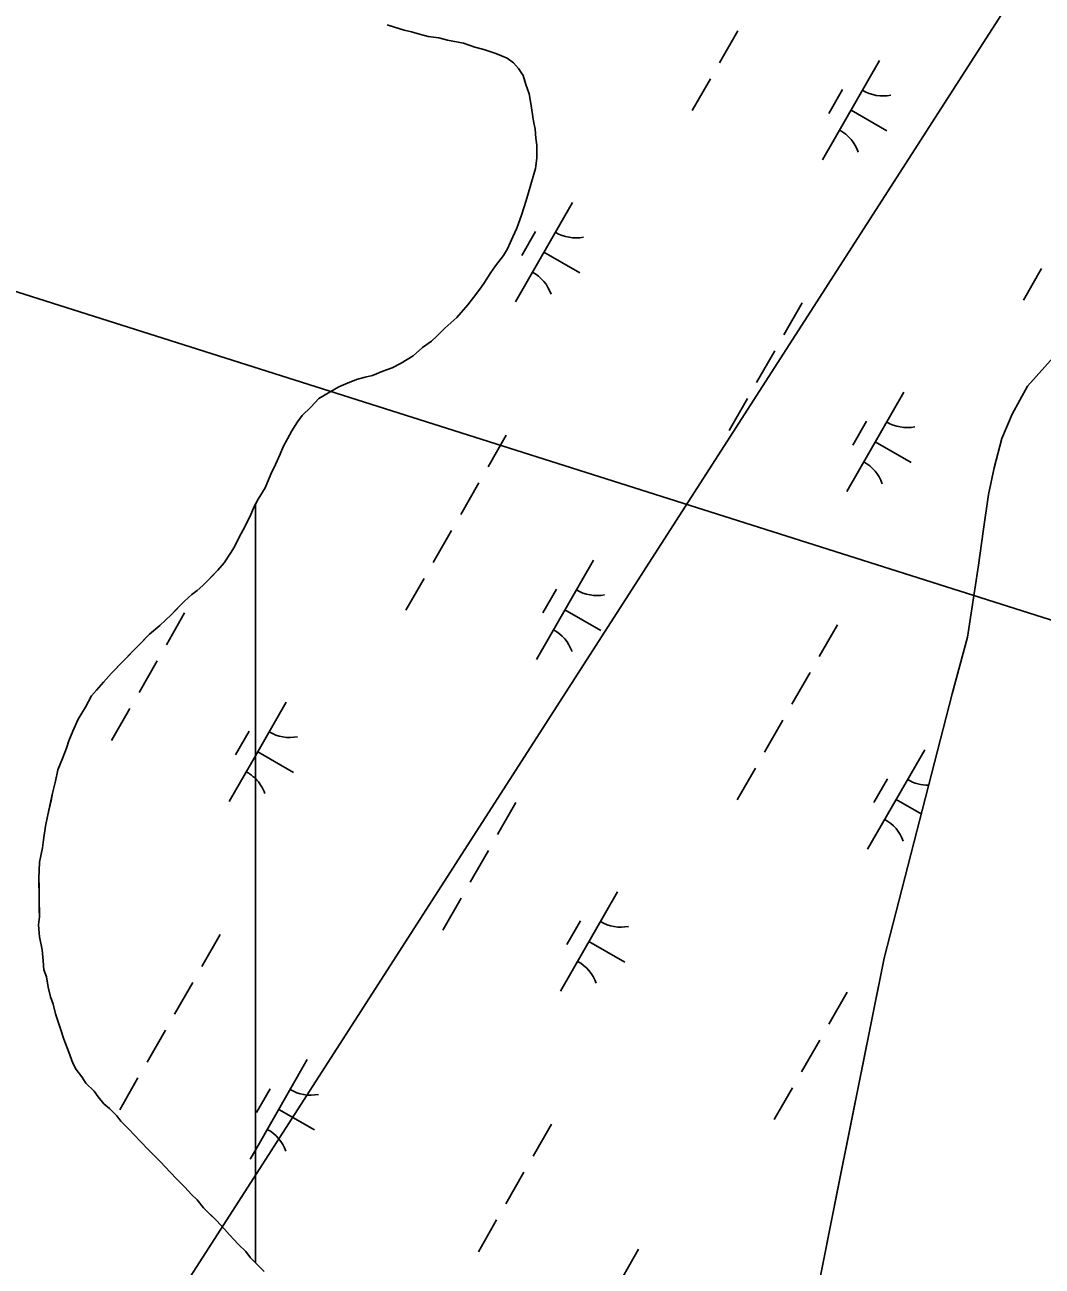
# Model space of a CAD drawing. Extents: x 3930721 to 3950824, y 220441 to 242861.
# Drawn here: x 3943337 to 3943781, y 231514 to 232055 of the extents above; entities that cross this region are included whole.
import ezdxf

# ---------------------------------------------------------------- set-up
doc = ezdxf.new("R2010")
doc.units = 0
for name, color, linetype in [('V-TOPO-SHOR', 7, 'Continuous'), ('V-UTIL-LINE', 7, 'Continuous'), ('V-WETL-SWMP', 7, 'Continuous')]:
    doc.layers.add(name, color=color, linetype=linetype)

msp = doc.modelspace()

# ---------------------------------------------------------------- linework, layer by layer
at = {"layer": 'V-TOPO-SHOR'}
for points in [[(3943661.98, 231399.43), (3943691.7, 231548.18), (3943711.67, 231647.9), (3943741.27, 231763.1), (3943748.01, 231787.88), (3943752.82, 231819.16), (3943754.77, 231833.86), (3943757.17, 231849.96), (3943759.61, 231861.64), (3943762.98, 231874.49), (3943767.53, 231885.03), (3943774.17, 231897.21), (3943785.46, 231909.91), (3943794.45, 231920.03), (3943800.21, 231925.68), (3943805.72, 231934.59), (3943838.81, 232050.06), (3943882.39, 232188.47), (3943906.2, 232276.81), (3943937.79, 232425.36), (3943944.66, 232457.11)], [(3943495.14, 232054.75), (3943498.3, 232053.73), (3943502.51, 232052.38), (3943505.66, 232051.71), (3943509.16, 232050.7), (3943513.02, 232049.69), (3943517.57, 232049.04), (3943521.42, 232048.03), (3943528.43, 232046.7), (3943533.34, 232045), (3943537.2, 232043.99), (3943542.45, 232042.3), (3943547.37, 232040.25), (3943550.19, 232038.18), (3943552.31, 232035.76), (3943554.44, 232032.63), (3943555.52, 232028.8), (3943556.96, 232024.62), (3943557.71, 232020.43), (3943558.83, 232012.75), (3943559.56, 232009.27), (3943559.95, 232005.42), (3943560.33, 232002.28), (3943560.39, 231996.69), (3943559.74, 231992.14), (3943557.71, 231985.13), (3943555.69, 231978.12), (3943553.65, 231971.81), (3943551.61, 231966.19), (3943549.91, 231962.33), (3943547.51, 231957.06), (3943545.79, 231954.25), (3943542.34, 231949.67), (3943540.27, 231946.85), (3943537.18, 231941.93), (3943535.46, 231939.47), (3943532.7, 231935.94), (3943530.28, 231932.77), (3943525.44, 231927.13), (3943520.25, 231922.54), (3943516.79, 231919), (3943514.36, 231916.88), (3943510.55, 231914.05), (3943506.39, 231910.51), (3943501.18, 231907.31), (3943497.35, 231905.18), (3943493.18, 231903.74), (3943488.65, 231901.94), (3943485.51, 231901.21), (3943481.68, 231900.12), (3943477.15, 231898.33), (3943474.02, 231896.9), (3943469.5, 231894.41), (3943465.33, 231891.92), (3943461.88, 231888.04), (3943458.07, 231884.51), (3943456, 231881.69), (3943453.59, 231877.82), (3943449.82, 231870.79), (3943448.45, 231867.63), (3943446.4, 231863.07), (3943444.35, 231858.85), (3943441.96, 231852.89), (3943438.86, 231847.96), (3943437.15, 231844.8), (3943435.44, 231840.59), (3943432.36, 231834.61), (3943430.64, 231831.45), (3943428.59, 231827.24), (3943426.87, 231824.42), (3943424.12, 231820.2)], [(3943424.12, 231820.2), (3943421.35, 231817.03), (3943418.24, 231813.85), (3943414.78, 231810.32), (3943412.35, 231808.2), (3943409.93, 231806.42), (3943406.81, 231803.6), (3943403.35, 231800.07), (3943400.93, 231797.6), (3943396.08, 231793), (3943391.58, 231789.11), (3943387.42, 231784.88), (3943384.31, 231781.7), (3943379.81, 231777.11), (3943374.97, 231772.17), (3943371.51, 231768.29), (3943368.41, 231764.76), (3943366.33, 231762.29), (3943363.59, 231757.37), (3943360.49, 231752.1), (3943358.1, 231746.83), (3943356.39, 231742.62), (3943355.38, 231739.46), (3943353.68, 231734.9), (3943351.63, 231729.99), (3943350.63, 231725.08), (3943349.28, 231719.83), (3943348.62, 231716.67), (3943347.28, 231710.37), (3943346.28, 231705.47), (3943345.29, 231699.51), (3943344.98, 231696.02), (3943343.65, 231689.71), (3943343.37, 231682.72), (3943343.41, 231679.22), (3943343.45, 231675.03), (3943343.51, 231669.09), (3943343.54, 231665.94), (3943343.22, 231662.44), (3943343.63, 231657.2), (3943344.73, 231651.62), (3943345.13, 231646.74), (3943345.52, 231642.89), (3943346.6, 231639.76), (3943347.35, 231635.22), (3943348.44, 231631.04), (3943349.52, 231627.91), (3943350.61, 231623.72), (3943352.77, 231617.1), (3943354.22, 231612.57), (3943356.37, 231607), (3943358.17, 231602.13), (3943359.59, 231599.35), (3943362.07, 231596.23), (3943363.85, 231593.45), (3943367.38, 231589.99), (3943369.15, 231587.56), (3943371.63, 231584.44), (3943374.1, 231582.37), (3943377.27, 231579.25), (3943379.04, 231576.82), (3943382.58, 231573.36), (3943387.52, 231568.17), (3943391.05, 231564.36), (3943393.88, 231561.59), (3943396.35, 231559.17), (3943400.59, 231554.67), (3943403.42, 231551.55), (3943406.95, 231548.1), (3943409.77, 231544.98), (3943412.25, 231542.56), (3943415.08, 231539.09), (3943417.55, 231536.67), (3943420.73, 231533.55), (3943424.26, 231529.74), (3943426.38, 231527.32), (3943430.27, 231523.17), (3943433.45, 231520.05), (3943435.57, 231517.28), (3943438.75, 231514.16), (3943441.57, 231511.4)]]:
    msp.add_lwpolyline(points, dxfattribs=at)
at = {"layer": 'V-UTIL-LINE'}
for points in [[(3947453.78, 235874.4), (3945931.14, 235655.08), (3945509.06, 234777.68), (3940428.61, 226869.1), (3939084.62, 223621.72)], [(3944448.96, 231161.17), (3944066.62, 231705.84), (3939716.97, 233085.7), (3938914.86, 233883.42)]]:
    msp.add_lwpolyline(points, dxfattribs=at)
at = {"layer": 'V-WETL-SWMP'}
for p, q in [((3943495.14, 232054.75), (3943502.51, 232052.38)), ((3943502.51, 232052.38), (3943505.66, 232051.71)), ((3943505.66, 232051.71), (3943509.16, 232050.7)), ((3943509.16, 232050.7), (3943513.02, 232049.69)), ((3943513.02, 232049.69), (3943517.57, 232049.03)), ((3943647.89, 232052.07), (3943639.94, 232038.19)), ((3943517.57, 232049.03), (3943521.42, 232048.03)), ((3943521.42, 232048.03), (3943528.43, 232046.7)), ((3943528.43, 232046.7), (3943533.34, 232045)), ((3943533.34, 232045), (3943537.19, 232043.99)), ((3943537.19, 232043.99), (3943542.45, 232042.3)), ((3943542.45, 232042.3), (3943547.37, 232040.25)), ((3943547.37, 232040.25), (3943550.19, 232038.18)), ((3943709.71, 232039.22), (3943684.87, 231995.84)), ((3943550.19, 232038.18), (3943552.31, 232035.76)), ((3943552.31, 232035.76), (3943554.44, 232032.63)), ((3943554.44, 232032.63), (3943555.52, 232028.8)), ((3943555.52, 232028.8), (3943556.96, 232024.62)), ((3943635.96, 232031.25), (3943628.01, 232017.36)), ((3943556.96, 232024.62), (3943557.71, 232020.43)), ((3943693.58, 232026.57), (3943687.61, 232016.16)), ((3943557.71, 232020.43), (3943558.83, 232012.75)), ((3943697.29, 232017.53), (3943712.91, 232008.58)), ((3943558.83, 232012.75), (3943559.56, 232009.27)), ((3943559.56, 232009.27), (3943559.95, 232005.42)), ((3943559.95, 232005.42), (3943560.33, 232002.28)), ((3943560.33, 232002.28), (3943560.39, 231996.69)), ((3943560.39, 231996.69), (3943559.74, 231992.14)), ((3943559.74, 231992.14), (3943555.69, 231978.12)), ((3943575.85, 231977.33), (3943551, 231933.95)), ((3943555.69, 231978.12), (3943553.65, 231971.81)), ((3943553.65, 231971.81), (3943551.61, 231966.19)), ((3943551.61, 231966.19), (3943549.9, 231962.33)), ((3943559.71, 231964.68), (3943553.75, 231954.27)), ((3943549.9, 231962.33), (3943547.51, 231957.06)), ((3943545.79, 231954.25), (3943542.34, 231949.67)), ((3943547.51, 231957.06), (3943545.79, 231954.25)), ((3943563.42, 231955.64), (3943579.04, 231946.69)), ((3943540.27, 231946.85), (3943537.18, 231941.93)), ((3943542.34, 231949.67), (3943540.27, 231946.85)), ((3943780.3, 231948.58), (3943772.35, 231934.7)), ((3943537.18, 231941.93), (3943535.46, 231939.47)), ((3943532.7, 231935.94), (3943530.28, 231932.77)), ((3943535.46, 231939.47), (3943532.7, 231935.94)), ((3943530.28, 231932.77), (3943525.44, 231927.13)), ((3943675.92, 231933.51), (3943667.97, 231919.62)), ((3943525.44, 231927.13), (3943520.25, 231922.54)), ((3943520.25, 231922.54), (3943516.79, 231919)), ((3943510.55, 231914.05), (3943506.39, 231910.51)), ((3943514.36, 231916.88), (3943510.55, 231914.05)), ((3943516.79, 231919), (3943514.36, 231916.88)), ((3943506.39, 231910.51), (3943501.18, 231907.31)), ((3943663.99, 231912.68), (3943656.04, 231898.8)), ((3943774.17, 231897.21), (3943785.46, 231909.91)), ((3943493.18, 231903.74), (3943488.65, 231901.94)), ((3943497.35, 231905.18), (3943493.18, 231903.74)), ((3943501.18, 231907.31), (3943497.35, 231905.18)), ((3943477.15, 231898.33), (3943474.02, 231896.9)), ((3943481.68, 231900.12), (3943477.15, 231898.33)), ((3943485.51, 231901.21), (3943481.68, 231900.12)), ((3943488.65, 231901.94), (3943485.51, 231901.21)), ((3943469.5, 231894.41), (3943465.33, 231891.92)), ((3943474.02, 231896.9), (3943469.5, 231894.41)), ((3943720.19, 231894.67), (3943695.34, 231851.28)), ((3943767.53, 231885.03), (3943774.17, 231897.21)), ((3943461.88, 231888.04), (3943458.07, 231884.51)), ((3943465.33, 231891.92), (3943461.88, 231888.04)), ((3943652.07, 231891.85), (3943644.11, 231877.97)), ((3943456, 231881.69), (3943453.59, 231877.82)), ((3943458.07, 231884.51), (3943456, 231881.69)), ((3943704.05, 231882.01), (3943698.09, 231871.6)), ((3943762.98, 231874.49), (3943767.53, 231885.03)), ((3943453.59, 231877.82), (3943449.82, 231870.79)), ((3943449.82, 231870.79), (3943448.45, 231867.63)), ((3943547.02, 231875.96), (3943539.07, 231862.07)), ((3943707.76, 231872.97), (3943723.38, 231864.03)), ((3943759.61, 231861.64), (3943762.98, 231874.49)), ((3943448.45, 231867.63), (3943446.4, 231863.07)), ((3943446.4, 231863.07), (3943444.35, 231858.85)), ((3943757.17, 231849.96), (3943759.61, 231861.64)), ((3943444.35, 231858.85), (3943441.96, 231852.89)), ((3943535.1, 231855.13), (3943527.14, 231841.25)), ((3943441.96, 231852.89), (3943438.86, 231847.96)), ((3943754.77, 231833.86), (3943757.17, 231849.96)), ((3943438.86, 231847.96), (3943437.7, 231845.8)), ((3943437.7, 231845.8), (3943437.7, 231515.2)), ((3943523.17, 231834.3), (3943515.22, 231820.42)), ((3943752.82, 231819.16), (3943754.77, 231833.86)), ((3943585, 231821.46), (3943560.15, 231778.07)), ((3943748.01, 231787.88), (3943752.82, 231819.16)), ((3943511.24, 231813.48), (3943503.29, 231799.59)), ((3943568.86, 231808.8), (3943562.89, 231798.39)), ((3943406.86, 231798.4), (3943398.91, 231784.52)), ((3943572.57, 231799.76), (3943588.19, 231790.82)), ((3943691.37, 231793.29), (3943683.41, 231779.41)), ((3943741.27, 231763.1), (3943748.01, 231787.88)), ((3943394.93, 231777.58), (3943386.98, 231763.69)), ((3943679.44, 231772.46), (3943671.49, 231758.58)), ((3943711.67, 231647.9), (3943741.27, 231763.1)), ((3943451.13, 231759.56), (3943437.7, 231736.11)), ((3943383.01, 231756.75), (3943375.05, 231742.87)), ((3943667.51, 231751.64), (3943659.56, 231737.75)), ((3943434.99, 231746.91), (3943429.03, 231736.5)), ((3943437.7, 231736.11), (3943426.28, 231716.18)), ((3943438.7, 231737.87), (3943454.32, 231728.93)), ((3943729.34, 231738.79), (3943704.49, 231695.4)), ((3943655.58, 231730.81), (3943647.63, 231716.93)), ((3943713.2, 231726.14), (3943707.24, 231715.72)), ((3943551.2, 231715.74), (3943543.25, 231701.85)), ((3943716.91, 231717.1), (3943727.84, 231710.84)), ((3943539.27, 231694.91), (3943531.32, 231681.03)), ((3943595.47, 231676.9), (3943570.62, 231633.51)), ((3943527.35, 231674.09), (3943519.4, 231660.2)), ((3943579.33, 231664.25), (3943573.37, 231653.83)), ((3943422.31, 231658.19), (3943414.35, 231644.3)), ((3943583.05, 231655.2), (3943598.66, 231646.26)), ((3943691.7, 231548.19), (3943711.67, 231647.9)), ((3943410.38, 231637.36), (3943402.43, 231623.48)), ((3943695.54, 231633.07), (3943687.59, 231619.19)), ((3943398.45, 231616.53), (3943390.5, 231602.65)), ((3943683.62, 231612.25), (3943675.66, 231598.36)), ((3943460.28, 231603.69), (3943437.7, 231564.26)), ((3943386.52, 231595.71), (3943378.57, 231581.82)), ((3943444.14, 231591.03), (3943438.18, 231580.62)), ((3943671.69, 231591.42), (3943663.74, 231577.54)), ((3943447.85, 231581.99), (3943463.47, 231573.05)), ((3943566.65, 231575.52), (3943558.7, 231561.64)), ((3943437.7, 231564.26), (3943435.43, 231560.3)), ((3943554.72, 231554.69), (3943546.77, 231540.81)), ((3943661.98, 231399.43), (3943691.7, 231548.19)), ((3943542.79, 231533.87), (3943534.84, 231519.98)), ((3943604.62, 231521.02), (3943579.77, 231477.63)), ((3943437.7, 231515.2), (3943441.57, 231511.4))]:
    msp.add_line(p, q, dxfattribs=at)
msp.add_lwpolyline([(3943437.7, 231515.2), (3943437.7, 231845.8), (3943437.15, 231844.8), (3943435.44, 231840.59), (3943432.36, 231834.61), (3943430.64, 231831.45), (3943428.59, 231827.24), (3943426.87, 231824.42), (3943424.12, 231820.2), (3943421.35, 231817.03), (3943414.78, 231810.32), (3943412.35, 231808.2), (3943409.93, 231806.42), (3943406.81, 231803.6), (3943400.93, 231797.6), (3943396.08, 231793), (3943391.58, 231789.11), (3943374.97, 231772.17), (3943371.51, 231768.29), (3943368.4, 231764.76), (3943366.33, 231762.29), (3943363.58, 231757.37), (3943360.49, 231752.1), (3943358.1, 231746.83), (3943356.39, 231742.62), (3943355.38, 231739.46), (3943353.68, 231734.9), (3943351.63, 231729.99), (3943350.63, 231725.08), (3943349.29, 231719.83), (3943347.28, 231710.37), (3943346.29, 231705.47), (3943345.3, 231699.51), (3943344.98, 231696.02), (3943343.65, 231689.71), (3943343.37, 231682.72), (3943343.54, 231665.94), (3943343.23, 231662.44), (3943343.63, 231657.21), (3943344.73, 231651.62), (3943345.13, 231646.74), (3943345.52, 231642.89), (3943346.6, 231639.76), (3943347.35, 231635.22), (3943348.44, 231631.04), (3943349.52, 231627.9), (3943350.61, 231623.72), (3943352.77, 231617.1), (3943354.22, 231612.57), (3943356.37, 231607), (3943358.17, 231602.13), (3943359.59, 231599.35), (3943362.07, 231596.23), (3943363.85, 231593.45), (3943367.38, 231589.99), (3943369.15, 231587.56), (3943371.63, 231584.44), (3943374.1, 231582.37), (3943377.27, 231579.25), (3943379.04, 231576.82), (3943382.57, 231573.36), (3943387.52, 231568.17), (3943391.05, 231564.36), (3943396.35, 231559.17), (3943400.59, 231554.67), (3943403.42, 231551.55), (3943406.95, 231548.1), (3943409.77, 231544.98), (3943412.25, 231542.56), (3943415.08, 231539.09), (3943420.73, 231533.55), (3943424.26, 231529.75), (3943426.38, 231527.32), (3943430.27, 231523.17), (3943433.45, 231520.05), (3943435.57, 231517.28)], close=True, dxfattribs=at)
for centre, start, end in [((3943711.22, 232041.38), 239.4279, 280.9715), ((3943683.77, 231993.44), 19.4279, 60.9715), ((3943577.36, 231979.49), 239.4279, 280.9715), ((3943549.9, 231931.55), 19.4279, 60.9715), ((3943721.7, 231896.82), 239.4279, 280.9715), ((3943694.24, 231848.89), 19.4279, 60.9715), ((3943586.5, 231823.61), 239.4279, 280.9715), ((3943559.05, 231775.68), 19.4279, 60.9715), ((3943452.64, 231761.72), 239.4279, 280.9715), ((3943425.18, 231713.78), 44.7643, 60.9715), ((3943425.18, 231713.78), 19.4279, 44.7643), ((3943730.85, 231740.95), 239.4279, 270.6463), ((3943703.39, 231693.01), 19.4279, 60.9715), ((3943596.98, 231679.06), 239.4279, 280.9715), ((3943569.52, 231631.12), 19.4279, 60.9715), ((3943461.79, 231605.84), 239.4279, 280.9715), ((3943434.33, 231557.91), 19.4279, 60.9715)]:
    msp.add_arc(centre, 17.62, start, end, dxfattribs=at)

doc.saveas('drawing.dxf')
